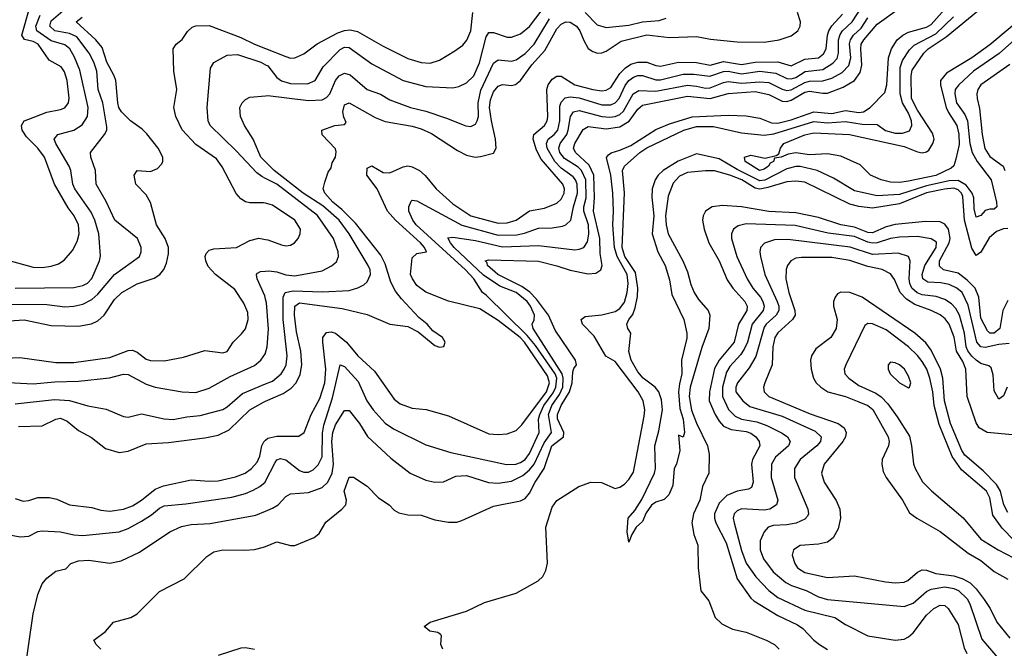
# Model space of a CAD drawing. Header units: inches. Extents: x 990535 to 1117859, y 769386 to 892122.
# Tile 402 of 656: x 1088910 to 1093274, y 794594 to 797379. Entities that reach past the tile are written whole.
import ezdxf

# ---------------------------------------------------------------- set-up
doc = ezdxf.new("R2010")
doc.units = ezdxf.units.IN
doc.header["$MEASUREMENT"] = 0
doc.layers.add('B0789', color=7, linetype='Continuous')
doc.layers.add('B0799', color=7, linetype='Continuous')

msp = doc.modelspace()

# ---------------------------------------------------------------- linework, layer by layer
at = {"layer": 'B0789', "color": 5}
for points, elevation in [([(1088770, 796337.2), (1088970, 796282.8), (1089010, 796281), (1089050, 796286.3), (1089082.4, 796297.6), (1089107.1, 796312.9), (1089143.4, 796356.6), (1089164.3, 796395.7), (1089173.4, 796430), (1089170.7, 796470), (1089151.3, 796510), (1089125.3, 796545.3), (1089063.5, 796650), (1089019.4, 796770), (1088990.4, 796810), (1088939.9, 796859.9), (1088921.2, 796890), (1088918.3, 796910), (1088929.9, 796930), (1088950, 796938.7), (1089030, 796968.4), (1089090, 796980.6), (1089110, 796989), (1089125.9, 797010), (1089129.5, 797030.5), (1089119.9, 797110), (1089107.9, 797147.9), (1089093.9, 797170), (1089040.1, 797200.1), (1088991, 797271), (1088970, 797282.7), (1088931.4, 797291.4), (1088918.9, 797310), (1088953.2, 797430)], 2880), ([(1088817.7, 796042.3), (1088930, 796048.4), (1089050, 796024.6), (1089170, 796021.2), (1089228.3, 796031.7), (1089256, 796044), (1089284, 796070), (1089330, 796139.5), (1089363.2, 796170), (1089430, 796208.3), (1089506.3, 796233.7), (1089530.4, 796249.6), (1089548.3, 796271.7), (1089560.6, 796299.4), (1089570, 796340.7), (1089569.5, 796370), (1089554.7, 796410), (1089516.9, 796470), (1089489.3, 796569.3), (1089470, 796602.6), (1089424.7, 796650), (1089417.4, 796690), (1089430, 796710.2), (1089490, 796705.6), (1089520.6, 796719.4), (1089540, 796740), (1089544.5, 796750), (1089543.8, 796770), (1089523.4, 796810), (1089473.2, 796873.2), (1089453.1, 796893.1), (1089401.1, 796930), (1089360.5, 796970), (1089349.1, 796990), (1089345.3, 797010), (1089335.3, 797110), (1089329.1, 797130), (1089296.5, 797190), (1089275.1, 797255.1), (1089247.8, 797290), (1089160.8, 797370), (1089187, 797390)], 2820), ([(1088850, 796118.4), (1089030, 796116.7), (1089110, 796106.1), (1089150, 796109.1), (1089190, 796118.1), (1089230, 796139.1), (1089256.8, 796163.2), (1089329.6, 796250.4), (1089441, 796330), (1089448.6, 796350), (1089448.8, 796370), (1089432.3, 796410), (1089330.8, 796490.8), (1089293.8, 796573.8), (1089248.8, 796650), (1089245.8, 796710), (1089224.6, 796770), (1089224.3, 796790), (1089285.7, 796870), (1089295.7, 796890), (1089295.9, 796904.1), (1089278.1, 797010), (1089257.7, 797070), (1089251.3, 797150), (1089238.7, 797190), (1089218, 797230), (1089162.4, 797302.4), (1089130, 797318.2), (1089066.2, 797330), (1089043.3, 797350), (1089050, 797373.5), (1089101.5, 797418.5)], 2840), ([(1088890, 796189.2), (1089150, 796192.7), (1089190, 796200.9), (1089210, 796211.2), (1089230, 796231.9), (1089263.4, 796310), (1089267.5, 796332.5), (1089261, 796430), (1089242.7, 796490), (1089226.4, 796526.4), (1089153.5, 796630), (1089144.8, 796650), (1089136.2, 796710), (1089128.9, 796730), (1089069.9, 796830), (1089063.2, 796850), (1089078.3, 796870), (1089150, 796888.9), (1089187.1, 796912.9), (1089209.9, 796950), (1089212.9, 796990), (1089175.7, 797155.7), (1089153.3, 797213.3), (1089132.5, 797250), (1089110, 797266.7), (1089050, 797284.8), (1088985.9, 797330), (1088981.1, 797350), (1089000.9, 797399.1)], 2860), ([(1090000, 796565.2), (1089990, 796567.9), (1089930, 796567.9), (1089910, 796572.5), (1089890, 796585.6), (1089869.1, 796609.1), (1089807.3, 796727.3), (1089782, 796762), (1089690, 796825.2), (1089630.5, 796890.5), (1089602.6, 796950), (1089592.5, 796990), (1089606.3, 797070), (1089592.8, 797150), (1089589.7, 797250), (1089602.9, 797270), (1089630, 797290.4), (1089653.6, 797326.4), (1089674.1, 797345.9), (1089690, 797351.4), (1089750, 797353), (1089890, 797300.3), (1089950.1, 797270.1), (1090000, 797250.7)], 2780), ([(1090000, 796675.3), (1089983.6, 796683.6), (1089960.3, 796700.3), (1089870, 796797.4), (1089754.8, 796910), (1089745.1, 796930), (1089740.4, 796990), (1089755.4, 797164.6), (1089770, 797188.8), (1089830, 797221.3), (1089875.2, 797224.8), (1089978.4, 797190), (1090000, 797178.9)], 2760), ([(1090000, 796748.8), (1089979.1, 796770), (1089944, 796850), (1089906.3, 796910), (1089888.2, 796950), (1089886, 796990), (1089895.8, 797010), (1089910, 797025.3), (1089930, 797035.8), (1090000, 797042.1)], 2740), ([(1088745.6, 795874.4), (1088910, 795882.5), (1089070, 795859.4), (1089150, 795860.3), (1089310, 795882.8), (1089390, 795913.3), (1089410, 795915), (1089430, 795906.2), (1089470, 795874.8), (1089490, 795869.1), (1089550, 795866.7), (1089636, 795884), (1089730, 795913.2), (1089810, 795902.9), (1089830, 795909.2), (1089855.8, 795950), (1089893.4, 795986.6), (1089910.3, 796009.7), (1089923.2, 796050), (1089921.7, 796081.7), (1089903, 796123), (1089862.9, 796182.9), (1089777.3, 796250), (1089745.4, 796285.4), (1089734.5, 796310), (1089731.6, 796330), (1089736.4, 796343.6), (1089750, 796358), (1089770, 796363.2), (1089871, 796369), (1089930, 796400.7), (1089970, 796410.2), (1090000, 796405.4)], 2780), ([(1090000, 796140.3), (1089995.9, 796155.9), (1089961.9, 796230), (1089959.3, 796250), (1089963.7, 796256.3), (1089976.8, 796263.2), (1090000, 796265.3)], 2760), ([(1088830, 795772.2), (1088970, 795764.9), (1089065, 795775), (1089170, 795776.9), (1089307.3, 795792.7), (1089370, 795807.8), (1089390, 795806.7), (1089470, 795764.6), (1089510.7, 795750.7), (1089630.6, 795730.6), (1089690, 795727.7), (1089750, 795746.7), (1089842.2, 795797.8), (1089950, 795846.9), (1089979.4, 795870), (1089999.6, 795900.4), (1090000, 795902.2)], 2760), ([(1088890, 795677.3), (1089063.8, 795696.2), (1089130, 795691.1), (1089212.4, 795667.6), (1089293.8, 795653.8), (1089370, 795620.7), (1089390, 795617.8), (1089450, 795632.4), (1089550, 795610.1), (1089590, 795606.9), (1089650, 795619.1), (1089710, 795624.6), (1089810, 795651.2), (1089830, 795663.1), (1089897.6, 795722.4), (1090000, 795764.8)], 2740), ([(1088904, 795576), (1089010, 795579.2), (1089070, 795608.6), (1089090, 795612.6), (1089120.5, 795600.5), (1089170, 795558.5), (1089228, 795528), (1089290, 795478.9), (1089350, 795461.8), (1089390, 795466.4), (1089470, 795499.5), (1089570, 795505.6), (1089730, 795526), (1089790, 795538.6), (1089838.7, 795561.3), (1089930, 795650.5), (1089990, 795684), (1090000, 795688.5)], 2720), ([(1088890, 795257.1), (1088925.3, 795245.3), (1088950, 795247.8), (1088990, 795261.1), (1089041.7, 795261.7), (1089075.1, 795255.1), (1089130.7, 795230), (1089230, 795217.8), (1089270, 795206.1), (1089310, 795201), (1089370, 795210.1), (1089410, 795224.2), (1089450, 795249.5), (1089510, 795298.1), (1089547, 795313), (1089670, 795339.7), (1089750, 795333.7), (1089790, 795336.2), (1089866, 795354), (1089909.9, 795370.1), (1089937.6, 795390), (1089962.3, 795417.7), (1089974.4, 795445.6), (1089982.6, 795490), (1089992, 795508), (1090000, 795515.2)], 2680), ([(1088857.7, 795097.7), (1088912, 795088), (1088950, 795091), (1088990, 795111), (1089010, 795113.5), (1089090, 795110.2), (1089150, 795097), (1089190, 795093.3), (1089350, 795110.1), (1089390, 795123.8), (1089450, 795156.9), (1089494.6, 795185.4), (1089530, 795215.1), (1089550, 795224.5), (1089646.5, 795233.5), (1089850, 795262.9), (1089910, 795279.4), (1089945.2, 795294.8), (1089974.1, 795310), (1089997.8, 795330), (1090000, 795334.3)], 2660), ([(1088930.3, 794470.3), (1088970, 794747), (1088990, 794831.7), (1089010, 794879.5), (1089030, 794903.8), (1089070, 794935.8), (1089114.2, 794945.8), (1089136, 794970), (1089170, 794980.8), (1089216.3, 794983.7), (1089310, 794971.2), (1089359.3, 794980.7), (1089440.8, 795019.2), (1089574.7, 795110), (1089626.9, 795133.1), (1089670, 795142.4), (1089753.4, 795146.6), (1089956, 795184), (1090000, 795201.8)], 2640), ([(1089269.7, 794590), (1089249.5, 794610), (1089238, 794630), (1089290, 794668.5), (1089326, 794710), (1089402.9, 794730), (1089430, 794746.7), (1089530, 794845.2), (1089638.5, 794901.5), (1089739.1, 795000.9), (1089770, 795021.7), (1089809.8, 795030.2), (1089908, 795028), (1089950, 795031.6), (1089990, 795041.4), (1090000, 795045.2)], 2620), ([(1089950, 794589), (1089910, 794595.9), (1089890, 794593.9), (1089790, 794561.9)], 2620)]:
    msp.add_lwpolyline(points, dxfattribs=dict(at, elevation=elevation))
at = {"layer": 'B0799', "color": 5}
for points, elevation in [([(1090000, 795334.3), (1090042.5, 795417.5), (1090050, 795428.6), (1090065.6, 795434.4), (1090090, 795428.3), (1090150, 795382.1), (1090170, 795373.5), (1090190, 795373.8), (1090210, 795384.4), (1090233.4, 795406.6), (1090250, 795442), (1090252.6, 795547.4), (1090257.5, 795582.5), (1090296, 795704), (1090330, 795848.9), (1090350, 795842), (1090410, 795776), (1090449.1, 795690), (1090475.9, 795650), (1090530, 795591.4), (1090566.7, 795566.7), (1090710, 795495.8), (1090821, 795461), (1091068, 795408), (1091109.5, 795410), (1091130, 795417), (1091150, 795430.6), (1091170, 795457.1), (1091212.9, 795550), (1091209.6, 795609.6), (1091215.3, 795630), (1091232.9, 795670), (1091274.6, 795725.4), (1091287, 795750), (1091290.5, 795790), (1091283.6, 795810), (1091195.7, 795935.7), (1091159.1, 795979.1), (1090978.2, 796158.2), (1090961.4, 796170), (1090922.7, 796230), (1090886.5, 796270), (1090667.1, 796470), (1090653.1, 796490), (1090635.4, 796530), (1090634.6, 796550), (1090644.7, 796575.3), (1090650, 796579.1), (1090670, 796576.6), (1090870, 796468.9), (1091030, 796424.4), (1091113.9, 796426.1), (1091147.4, 796432.6), (1091210, 796454.7), (1091270, 796457.2), (1091315.5, 796464.5), (1091330.9, 796470), (1091352.1, 796490), (1091364.1, 796550), (1091383, 796610), (1091381.2, 796650), (1091373.6, 796670), (1091362.7, 796682.7), (1091310, 796721.2), (1091282, 796750), (1091247.2, 796810), (1091244.3, 796830), (1091253, 796850), (1091279.1, 796870), (1091294.6, 796890), (1091303.7, 796930), (1091304.2, 796995.8), (1091310, 797013.1), (1091328.1, 797031.9), (1091350, 797036.8), (1091390, 797032.9), (1091490, 797002.1), (1091530, 797001.1), (1091550, 797009.7), (1091567.2, 797030), (1091593.4, 797086.6), (1091610, 797108.9), (1091630, 797124), (1091650, 797131.3), (1091670, 797131.3), (1091730, 797112.6), (1091750, 797112.6), (1091850, 797137.2), (1091897.8, 797137.8), (1091968.2, 797128.2), (1092030, 797149.3), (1092050, 797150.9), (1092110, 797139.1), (1092190, 797150.3), (1092262.1, 797142.1), (1092310, 797118.3), (1092330, 797116.1), (1092350, 797122.1), (1092391.3, 797148.7), (1092470, 797158.5), (1092514.1, 797185.9), (1092533, 797207), (1092539.7, 797230), (1092539.8, 797290), (1092546.4, 797313.6), (1092556.9, 797330), (1092599.3, 797370), (1092670, 797476.9)], 2660), ([(1090000, 797178.9), (1090010, 797173.8), (1090050, 797123.4), (1090070, 797107.2), (1090110, 797096.1), (1090184.9, 797095.1), (1090219, 797110), (1090255.5, 797170), (1090330, 797246.7), (1090350, 797256.9), (1090370, 797255.9), (1090470, 797183.8), (1090609.3, 797109.3), (1090710, 797083.1), (1090830, 797077.1), (1090857, 797083), (1090890, 797098.7), (1090923.1, 797130), (1090947.4, 797187.4), (1090977.3, 797302.7), (1090990, 797322.3), (1091010, 797321.5), (1091070, 797301.7), (1091090, 797300.9), (1091130, 797315.5), (1091170, 797348.1), (1091250, 797454.2)], 2760), ([(1090000, 795045.2), (1090050, 795064.7), (1090110, 795049.2), (1090130, 795049.2), (1090215.8, 795084.2), (1090237.1, 795102.9), (1090267.5, 795152.5), (1090337.6, 795210), (1090355.1, 795230), (1090358, 795250), (1090348.3, 795290), (1090370, 795351.8), (1090390, 795351.6), (1090450, 795311.3), (1090499.8, 795259.8), (1090547, 795230), (1090570, 795205.8), (1090590, 795194.6), (1090630, 795185), (1090690, 795182.9), (1090750, 795163.5), (1090810, 795152.2), (1090846.8, 795153.2), (1090870, 795159.6), (1091010, 795223.1), (1091130, 795247.1), (1091150, 795257.6), (1091170, 795281.2), (1091194, 795330), (1091234.5, 795390), (1091268.2, 795490), (1091320.7, 795530), (1091321.1, 795550), (1091293.8, 795610), (1091293.3, 795630), (1091310, 795670), (1091347.2, 795730), (1091359.1, 795770), (1091361.9, 795818.1), (1091366.3, 795833.7), (1091378, 795850), (1091373.9, 795870), (1091283.5, 796003.5), (1091253.6, 796070), (1091200.9, 796140.9), (1091170.9, 796170.9), (1091136, 796196), (1091029.5, 796250), (1090983.2, 796290), (1090981.4, 796301.4), (1090973.6, 796310), (1090990, 796314.6), (1091210, 796308.6), (1091290, 796288.8), (1091350, 796268.4), (1091430, 796252.6), (1091463.8, 796256.2), (1091485.7, 796270), (1091491, 796290), (1091483, 796343), (1091481.1, 796410), (1091453.4, 796530), (1091457.1, 796590), (1091454.3, 796690), (1091434.4, 796734.4), (1091373.2, 796790), (1091364.9, 796810), (1091370.6, 796830), (1091407.1, 796892.9), (1091430, 796904.9), (1091510, 796894.8), (1091570, 796904.6), (1091610.8, 796929.2), (1091650, 796982.9), (1091670, 797000.1), (1091870, 797040.4), (1091970, 797030), (1092050, 797051.7), (1092170, 797060), (1092230, 797046.8), (1092290, 797017.8), (1092310, 797015.8), (1092330, 797021.8), (1092390, 797057.7), (1092410, 797062), (1092470, 797052.6), (1092490, 797053.9), (1092559.6, 797080.4), (1092610, 797110.1), (1092635.7, 797144.3), (1092642.1, 797177.9), (1092637.9, 797250), (1092640.3, 797270), (1092651.6, 797290), (1092710, 797359), (1092810, 797430.1)], 2620), ([(1090786, 794590), (1090777.2, 794610), (1090779, 794650), (1090775.5, 794655.5), (1090763.2, 794663.2), (1090728, 794670), (1090702, 794690), (1090728.7, 794710), (1090890, 794758.8), (1090970, 794796), (1091110, 794838.3), (1091207.9, 794892.1), (1091228.9, 794911.1), (1091242, 794938), (1091248.8, 794971.2), (1091241.9, 795130), (1091270, 795219.5), (1091290, 795248.2), (1091388.4, 795310), (1091441.2, 795330), (1091489, 795329), (1091550, 795301.3), (1091570, 795307.8), (1091590, 795321), (1091610, 795342.3), (1091630, 795374.2), (1091678.3, 795621.7), (1091680.4, 795650), (1091673.5, 795690), (1091651.6, 795730), (1091550, 795864.9), (1091507.7, 795887.7), (1091456.2, 795976.2), (1091404.6, 796030), (1091398.9, 796050), (1091415.7, 796064.3), (1091490, 796071.4), (1091550, 796085.6), (1091570, 796098.5), (1091590, 796126.8), (1091602.6, 796170), (1091606.3, 796210), (1091602, 796250), (1091558.6, 796330), (1091545.8, 796370), (1091538.6, 796470), (1091542, 796530), (1091539.3, 796610), (1091530.8, 796690), (1091511.1, 796768.9), (1091519.6, 796780.4), (1091531.4, 796788.6), (1091570, 796800.1), (1091618.4, 796821.6), (1091730, 796892.8), (1091790, 796917.9), (1091890, 796948.9), (1092050, 796955.6), (1092130, 796953.4), (1092190, 796942.3), (1092242.4, 796922.4), (1092270, 796920), (1092330, 796934.7), (1092430, 796970.7), (1092510, 796963.7), (1092570, 796975.8), (1092630, 796966.9), (1092650, 796970.4), (1092680.2, 796990), (1092744.1, 797055.9), (1092753.7, 797090), (1092760.4, 797210), (1092774.3, 797250), (1092799.6, 797290), (1092823.9, 797310), (1092850, 797323.9), (1092930, 797345.9), (1092950, 797357.4), (1093021.7, 797438.3)], 2580), ([(1093390, 797418.4), (1093210, 797268.1), (1093130.7, 797210), (1093018.4, 797141.6), (1092991.9, 797110), (1092991.1, 797088.9), (1093017.2, 796990), (1093026.9, 796966.9), (1093063.6, 796910), (1093072.2, 796872.2), (1093073.5, 796826.5), (1093059.8, 796760.2), (1093050, 796731), (1093038.5, 796721.5), (1092970, 796688.5), (1092850, 796663.4), (1092810, 796658.1), (1092770, 796659.4), (1092728.6, 796668.6), (1092680.5, 796690), (1092635.4, 796735.4), (1092550, 796774.1), (1092490, 796784.6), (1092410, 796780.1), (1092350, 796788.2), (1092316.3, 796783.7), (1092284.7, 796770), (1092255.2, 796764.8), (1092251.6, 796750), (1092236.6, 796743.4), (1092229.1, 796730), (1092210, 796716.8), (1092189.8, 796710), (1092125.3, 796750), (1092123, 796770), (1092150, 796778.2), (1092214.7, 796765.3), (1092262.7, 796777.3), (1092275.1, 796784.9), (1092282.4, 796810), (1092296.4, 796830), (1092390, 796869), (1092430, 796877), (1092587.7, 796870), (1092830, 796816.5), (1092890, 796793.4), (1092910.4, 796789.6), (1092930, 796793.2), (1092939.4, 796800.6), (1092957.8, 796830), (1092962.7, 796850), (1092960.6, 796860.6), (1092955.5, 796875.5), (1092890, 796978.3), (1092863.1, 797030), (1092861.8, 797130), (1092865.5, 797154.5), (1092917.6, 797230), (1092936.2, 797250), (1093017.2, 797302.8), (1093213.9, 797466.1)], 2540), ([(1090000, 795688.5), (1090077, 795723), (1090113.5, 795746.5), (1090135.9, 795770), (1090153.2, 795806.8), (1090160.5, 795850), (1090156.1, 795910), (1090136.4, 795996.4), (1090127.8, 796070), (1090130, 796110), (1090150, 796124.7), (1090339, 796099), (1090450, 796073.3), (1090550, 796029.5), (1090630, 796019.7), (1090675.8, 795995.8), (1090750, 795936), (1090770, 795928.2), (1090789.6, 795930.4), (1090795.4, 795950), (1090783.5, 795970), (1090740.6, 796000.6), (1090715.6, 796030), (1090679.4, 796059.4), (1090602.2, 796142.2), (1090576.3, 796176.3), (1090555.2, 796215.2), (1090530, 796297.2), (1090510, 796335.2), (1090397.8, 796477.8), (1090338.3, 796538.3), (1090298.2, 796570), (1090261.8, 796610), (1090255.4, 796630), (1090261.7, 796658.3), (1090276.8, 796703.2), (1090290, 796722), (1090295.5, 796744.5), (1090309, 796770), (1090313.2, 796793.2), (1090310, 796806), (1090250, 796868), (1090248.7, 796890), (1090306, 796910), (1090350, 796914), (1090356.4, 796923.6), (1090346.3, 796946.3), (1090342.6, 796970), (1090350, 797001.3), (1090370, 797010.2), (1090485.8, 796945.8), (1090530, 796928.2), (1090650, 796907.6), (1090690, 796895.2), (1090734.8, 796874.8), (1090850, 796799.2), (1090890, 796778.4), (1090929.1, 796769.1), (1090952.5, 796772.5), (1091010, 796786.9), (1091022, 796810), (1091018.7, 796850), (1091000.4, 796930), (1090992.1, 796990), (1090996.5, 797023.5), (1091010, 797059.4), (1091030, 797085), (1091050, 797092.2), (1091090, 797087.9), (1091108.1, 797091.9), (1091130, 797108.7), (1091180.6, 797179.4), (1091237.3, 797242.7), (1091290, 797339), (1091310, 797359.4), (1091330, 797369.2), (1091350, 797367.7), (1091378.4, 797350), (1091392.6, 797330), (1091410, 797286.2), (1091430, 797251.8), (1091450, 797237.2), (1091470.7, 797230.7), (1091490, 797231.8), (1091510, 797239.9), (1091576.5, 797283.5), (1091690, 797311.8), (1091790, 797300.1), (1091910, 797304.9), (1091972.1, 797292.1), (1092090, 797280.6), (1092210, 797278.8), (1092275.8, 797290), (1092330, 797307.6), (1092359.5, 797330), (1092369.1, 797350), (1092371.2, 797370), (1092357.2, 797410)], 2720), ([(1090000, 797250.7), (1090090, 797215.8), (1090110, 797208.2), (1090130, 797209.2), (1090170, 797227.2), (1090227.8, 797272.2), (1090320.1, 797319.9), (1090350, 797331.5), (1090374.1, 797334.1), (1090406.5, 797326.5), (1090521.5, 797261.5), (1090630, 797207.1), (1090690, 797189), (1090730, 797185.8), (1090770, 797199.8), (1090839.1, 797240.9), (1090873.5, 797266.5), (1090892, 797288), (1090909.6, 797330), (1090917.8, 797410)], 2780), ([(1090000, 795515.2), (1090010, 795524), (1090050, 795533.8), (1090146.6, 795533.4), (1090170.2, 795549.8), (1090201.1, 795630), (1090239.8, 795700.2), (1090262.7, 795770), (1090267, 795830), (1090252.8, 795950), (1090254.2, 795970), (1090270, 795993.4), (1090290, 795995.4), (1090310, 795989.7), (1090358.7, 795950), (1090409.3, 795889.3), (1090481.8, 795821.8), (1090570, 795697.3), (1090596.3, 795676.3), (1090650, 795658.3), (1090711.7, 795651.7), (1090810, 795624.2), (1090990, 795543.6), (1091030, 795540.5), (1091070, 795544.2), (1091110, 795558.6), (1091136.2, 795583.7), (1091244.6, 795730), (1091258.3, 795770), (1091250, 795801.6), (1091147.5, 795950), (1091128.8, 795970), (1091030, 796046.2), (1090950, 796097.8), (1090810, 796131.1), (1090710, 796171.8), (1090670, 796201.7), (1090650.3, 796230), (1090642.6, 796250), (1090650, 796324.2), (1090670, 796342.3), (1090713.6, 796350), (1090704.1, 796370), (1090686.4, 796390), (1090575.8, 796490), (1090540.1, 796530), (1090494.6, 796630), (1090448.2, 796690), (1090450, 796720.4), (1090470, 796731.8), (1090521.4, 796701.4), (1090550, 796699.7), (1090610, 796727.5), (1090630, 796731.9), (1090650, 796727.5), (1090681.3, 796710), (1090707.8, 796687.8), (1090755.7, 796630), (1090830, 796563.6), (1090910, 796510.4), (1091030, 796477.3), (1091070, 796478.3), (1091109.9, 796490.1), (1091170, 796531.2), (1091235.9, 796544.1), (1091290, 796566), (1091310, 796583.5), (1091323.4, 796610), (1091325.4, 796630), (1091317.6, 796650), (1091221, 796761), (1091201, 796801), (1091185.1, 796850), (1091189.2, 796870.8), (1091236.1, 796910), (1091247.9, 796930), (1091251.1, 796950), (1091246.4, 797070), (1091252.5, 797090), (1091270, 797114.8), (1091290, 797127.9), (1091310, 797127.9), (1091371, 797090), (1091450, 797069), (1091490, 797063.3), (1091510, 797066.1), (1091530, 797078.1), (1091570, 797139.9), (1091594.6, 797165.4), (1091618.9, 797181.1), (1091650, 797191), (1091690, 797190.1), (1091730, 797175.1), (1091750, 797172.5), (1091830, 797190.6), (1091909.8, 797189.8), (1091970, 797177.5), (1092030, 797192.9), (1092110, 797180), (1092170, 797191), (1092270, 797191.5), (1092330, 797174.7), (1092390, 797203.7), (1092450, 797209.7), (1092472.9, 797227.1), (1092485, 797250), (1092490.7, 797310), (1092496.9, 797330), (1092510, 797351.6), (1092557.4, 797402.6)], 2680), ([(1090000, 795201.8), (1090030, 795214), (1090054.8, 795230), (1090090, 795266.3), (1090110, 795278.6), (1090190, 795283.7), (1090250, 795305.4), (1090275.6, 795330), (1090295.5, 795370), (1090301.2, 795410), (1090293.5, 795510), (1090298.2, 795550), (1090310, 795583.5), (1090350, 795646.9), (1090370, 795646.9), (1090415.9, 795590), (1090451.4, 795531.4), (1090555.6, 795435.6), (1090641.3, 795370), (1090710, 795339.3), (1090750, 795330.1), (1090788.6, 795331.4), (1090843.2, 795356.8), (1090890, 795359.2), (1090988.3, 795328.3), (1091030, 795325.1), (1091090, 795334.7), (1091140, 795360), (1091170, 795384.5), (1091190.8, 795409.2), (1091235.3, 795504.7), (1091267.5, 795550), (1091253.9, 795630), (1091268.3, 795670), (1091302.5, 795717.5), (1091317.6, 795750), (1091319.5, 795790), (1091314.4, 795810), (1091185.2, 796010), (1091181, 796030), (1091190.6, 796049.4), (1091191.3, 796070), (1091174.1, 796110), (1091158.8, 796130), (1091110, 796169.9), (1091038.4, 796198.4), (1090966.4, 796246.4), (1090836.3, 796370), (1090818.7, 796390), (1090808.2, 796411.8), (1090830, 796415.7), (1090930, 796401.1), (1091050, 796371.9), (1091210, 796377.9), (1091370, 796359.6), (1091390, 796361.6), (1091409.9, 796370.1), (1091426, 796394), (1091432, 796428), (1091431, 796470), (1091410.8, 796530), (1091410.8, 796550), (1091420.5, 796590), (1091418.6, 796670), (1091400.8, 796710), (1091385.3, 796725.3), (1091324.3, 796764.3), (1091304.6, 796790), (1091300.1, 796810), (1091305.5, 796830), (1091334.5, 796870), (1091341.7, 796890), (1091350.8, 796949.2), (1091363.9, 796970), (1091390, 796976.5), (1091490, 796949.2), (1091526.4, 796946.4), (1091550, 796949.8), (1091570, 796958.9), (1091586.5, 796973.5), (1091629.4, 797050.6), (1091654.9, 797065.1), (1091730, 797061.4), (1091870, 797088.4), (1091910, 797085), (1091950, 797075.7), (1091970, 797076.6), (1092030, 797100.9), (1092050, 797104.3), (1092110, 797097.3), (1092190, 797104.1), (1092230, 797100.3), (1092290, 797070.3), (1092310, 797064.9), (1092330, 797067.3), (1092390, 797100.1), (1092410, 797106.1), (1092470, 797107.5), (1092510, 797120.4), (1092555.4, 797144.6), (1092584.8, 797175.2), (1092593.7, 797210), (1092588.1, 797271.9), (1092592, 797290), (1092605.9, 797310), (1092639, 797341), (1092670, 797387.7)], 2640), ([(1090000, 797042.1), (1090010, 797043), (1090190, 797021), (1090250, 797023.1), (1090270, 797033.4), (1090284.5, 797050), (1090310, 797109.3), (1090325.3, 797130), (1090350, 797142.2), (1090374, 797134), (1090450, 797070.1), (1090508.5, 797048.5), (1090550, 797024), (1090641.7, 796990), (1090710, 796973.2), (1090802, 796942), (1090887.9, 796907.9), (1090910, 796905.7), (1090930, 796916.6), (1090938, 796930), (1090943, 796950), (1090942.1, 797010), (1090953.9, 797066.1), (1091010, 797185.5), (1091030, 797201.2), (1091090, 797195), (1091110, 797200.6), (1091150, 797229.2), (1091191, 797270), (1091257.8, 797382.2)], 2740), ([(1091416.6, 797410), (1091470, 797356.2), (1091510, 797343.8), (1091610, 797354.2), (1091670, 797369.1), (1091744.1, 797375.9), (1091775, 797385)], 2740), ([(1093319.6, 797290), (1093251.7, 797228.3), (1093137.1, 797150), (1093072.3, 797090), (1093056.4, 797070), (1093055, 797050), (1093062.4, 797010), (1093098.9, 796958.9), (1093111.3, 796931.3), (1093122.1, 796830), (1093131.8, 796790), (1093153.8, 796750), (1093215.7, 796670), (1093240.2, 796570), (1093240.9, 796550), (1093230, 796539.1), (1093210, 796539.8), (1093190, 796533.1), (1093170, 796511.1), (1093150, 796503.9), (1093140.6, 796540.6), (1093138.7, 796590), (1093131.8, 796610), (1093105.1, 796645.1), (1093070, 796665.9), (1093030, 796664.9), (1092930, 796642), (1092810, 796604.9), (1092710, 796598.1), (1092610, 796621), (1092516.9, 796676.9), (1092444.9, 796710), (1092370, 796728.9), (1092350, 796728.7), (1092310, 796717.5), (1092212.7, 796667.3), (1092190, 796664.8), (1092090, 796715.6), (1092010, 796762.5), (1091910, 796784.4), (1091828.6, 796751.4), (1091762.5, 796710), (1091740.4, 796690), (1091725.9, 796670), (1091713.7, 796630), (1091712.3, 796592.3), (1091720.5, 796510), (1091712.9, 796430), (1091739.1, 796350), (1091771.6, 796290), (1091790, 796225.5), (1091801, 796161), (1091853, 796050), (1091867.1, 795990), (1091867.5, 795967.5), (1091843.2, 795870), (1091845.2, 795810), (1091833.9, 795766.1), (1091830.7, 795730), (1091836.2, 795656.2), (1091850.7, 795609.3), (1091856.5, 795550), (1091850, 795528.7), (1091830, 795538), (1091835.8, 795470), (1091820.5, 795410), (1091810.7, 795390), (1091804.5, 795315.5), (1091786.7, 795273.3), (1091766.4, 795253.6), (1091730, 795241.6), (1091710, 795227.3), (1091686, 795194), (1091670, 795156), (1091642.8, 795130), (1091622.8, 795097.2), (1091610, 795064), (1091602.6, 795110), (1091607.4, 795170), (1091636, 795204), (1091667.4, 795252.6), (1091723.8, 795370), (1091727.7, 795390), (1091724.9, 795490), (1091743.3, 795556.7), (1091758.6, 795650), (1091754, 795694), (1091742.2, 795730), (1091726, 795750), (1091672.7, 795790), (1091650, 795818.1), (1091619.7, 795870), (1091610.6, 795909.4), (1091618.9, 795990), (1091606, 796010), (1091601.7, 796030), (1091609.3, 796050), (1091627, 796073), (1091637.9, 796102.1), (1091648.1, 796151.9), (1091649.7, 796190), (1091639.3, 796259.3), (1091592.5, 796330), (1091580.9, 796370), (1091591.2, 796611.2), (1091581.2, 796710), (1091590, 796729.1), (1091659, 796790), (1091690, 796810.4), (1091854, 796890), (1091910, 796906.1), (1091985.5, 796905.5), (1092110, 796877), (1092210, 796866.9), (1092252.5, 796872.5), (1092430, 796928.1), (1092490, 796921.5), (1092570, 796928.1), (1092644.6, 796915.4), (1092710, 796915), (1092747.3, 796887.3), (1092790, 796875.3), (1092823.4, 796876.6), (1092853.8, 796886.2), (1092864.9, 796910), (1092863.1, 796930), (1092850, 796964.2), (1092822.9, 797010), (1092812.9, 797050), (1092812.6, 797167.4), (1092822.7, 797197.3), (1092854.6, 797245.4), (1092874.3, 797265.7), (1092970, 797316.6), (1093048.8, 797391.2)], 2560), ([(1093299.1, 797180.9), (1093170.8, 797090), (1093156.8, 797070), (1093151.7, 797050), (1093153.5, 797030), (1093164.8, 796984.8), (1093175.4, 796870), (1093188.4, 796808.4), (1093210, 796772.2), (1093269.1, 796729.1), (1093276, 796710)], 2580), ([(1090000, 795764.8), (1090030, 795777.2), (1090069.3, 795810), (1090082.4, 795830), (1090090.3, 795850), (1090095.6, 795890), (1090077.3, 796050), (1090077, 796150), (1090086.3, 796170), (1090122.5, 796177.5), (1090250, 796173.1), (1090370, 796179.5), (1090409.3, 796190.7), (1090435.8, 796204.2), (1090450, 796216.9), (1090464.1, 796250), (1090462.8, 796270), (1090454.1, 796290), (1090370.9, 796430), (1090325.2, 796490), (1090253.6, 796553.6), (1090166.5, 796610), (1090038.3, 796710), (1090000, 796748.8)], 2740), ([(1093290, 796453.4), (1093270, 796451.5), (1093240.3, 796439.7), (1093207.6, 796412.4), (1093170, 796348.7), (1093150, 796334.6), (1093130, 796366.8), (1093097.6, 796490), (1093090, 796596.1), (1093084.4, 796610), (1093070, 796625.5), (1093050, 796631.9), (1093008.5, 796628.5), (1092930, 796611.2), (1092810, 796563.3), (1092690, 796543.5), (1092630, 796551.1), (1092590, 796561.8), (1092390, 796659.2), (1092350, 796664.1), (1092310, 796660.9), (1092225.4, 796634.6), (1092190, 796628.6), (1092170, 796632.1), (1092110.4, 796670), (1092058.2, 796690), (1091990, 796708.5), (1091950, 796709.6), (1091870, 796702), (1091834.7, 796685.3), (1091806, 796654), (1091783.6, 796596.4), (1091772.1, 796510), (1091775.1, 796470), (1091784.8, 796430), (1091849.7, 796310), (1091870, 796262), (1091884.9, 796204.9), (1091899.6, 796170), (1091919.2, 796139.2), (1091960.9, 796090), (1091969.6, 796069.6), (1091965.1, 796010), (1091933.4, 795926.6), (1091882.2, 795750), (1091877.7, 795710), (1091888.3, 795648.3), (1091910, 795591), (1091958.8, 795490), (1091966.5, 795453.5), (1091964.4, 795370), (1091936.3, 795310), (1091924, 795250), (1091896.7, 795190), (1091889.3, 795150), (1091897.3, 795097.3), (1091916, 795050), (1091916.5, 794950), (1091928.3, 794848.3), (1091964.2, 794804.2), (1091992, 794730), (1092022, 794702), (1092070, 794679), (1092130, 794665.5), (1092219.1, 794630), (1092255.1, 794610), (1092276.8, 794590)], 2580), ([(1090000, 796265.3), (1090013.5, 796266.5), (1090050, 796261.4), (1090090, 796247.9), (1090130, 796244.5), (1090250, 796266.8), (1090292.4, 796287.6), (1090313.6, 796306.4), (1090322.3, 796330), (1090322.1, 796350), (1090301.5, 796410), (1090230, 796511.7), (1090050.1, 796650.1), (1090000, 796675.3)], 2760), ([(1090000, 796405.4), (1090010, 796403.8), (1090070, 796380.9), (1090090, 796376.8), (1090110, 796379.7), (1090128.2, 796390), (1090144.2, 796410), (1090153.5, 796430), (1090154.2, 796450), (1090129.8, 796490), (1090030, 796557.1), (1090000, 796565.2)], 2780), ([(1093290, 796135), (1093267.3, 796090), (1093254.3, 796010), (1093230, 795989.6), (1093210, 795989.5), (1093200.2, 796000.2), (1093170, 796057), (1093160.6, 796150), (1093144.5, 796190), (1093110, 796224.8), (1093070, 796256.1), (1093004.8, 796270), (1092986.3, 796286.3), (1092987.6, 796310), (1093030.3, 796389.7), (1093034.5, 796410), (1093026.4, 796450), (1093010, 796473.4), (1092990, 796483.1), (1092925.2, 796485.2), (1092790, 796471.2), (1092750, 796460.6), (1092690, 796434.2), (1092670, 796436.2), (1092610, 796459.4), (1092549.6, 796469.6), (1092450, 796501.8), (1092350, 796523.2), (1092230, 796528.4), (1092110, 796550.2), (1092025, 796555), (1091978.7, 796550), (1091950, 796530.7), (1091939.8, 796510), (1091937, 796490), (1091944.2, 796450), (1091965.2, 796390), (1092010.1, 796310), (1092046, 796226), (1092071, 796190), (1092124.6, 796130), (1092133.7, 796110), (1092132.7, 796090), (1092095.6, 796030), (1092077.2, 795950), (1092010, 795870.3), (1091990, 795833.3), (1091966.9, 795730), (1091966.7, 795690), (1091991.9, 795630), (1092010, 795599.8), (1092030, 795578.2), (1092062.8, 795562.8), (1092130, 795553.5), (1092150, 795546.7), (1092173, 795530), (1092188.3, 795510), (1092190.7, 795490), (1092158.2, 795430), (1092152.9, 795410), (1092160.6, 795330), (1092154.3, 795305.7), (1092140.8, 795299.2), (1092090, 795290.3), (1092043.6, 795270), (1092010, 795236.2), (1091989.5, 795190), (1091989.2, 795170), (1091995.2, 795150), (1092041.6, 795061.6), (1092090, 794901.5), (1092150, 794815.6), (1092163.8, 794803.8), (1092270, 794739.3), (1092357.6, 794697.6), (1092380.8, 794680.8), (1092429.6, 794630), (1092455, 794610), (1092490, 794588.5)], 2620), ([(1093296.1, 795943.9), (1093250, 795940.4), (1093190, 795926.6), (1093169.9, 795930), (1093152.6, 795950), (1093114.5, 796114.5), (1093086.7, 796170), (1093063.9, 796190), (1093030, 796205.4), (1092993.2, 796213.2), (1092935.7, 796215.7), (1092913.2, 796230), (1092909.6, 796250), (1092922.1, 796290), (1092972.8, 796370), (1092973.3, 796393.3), (1092950, 796408.6), (1092890, 796417.9), (1092810, 796415.9), (1092770, 796409.3), (1092710.5, 796389.5), (1092690, 796388), (1092670, 796392.4), (1092610, 796418.4), (1092493.6, 796433.6), (1092347.5, 796467.5), (1092130, 796473.7), (1092095, 796465), (1092074.2, 796450), (1092065.3, 796430), (1092064.8, 796410), (1092088.8, 796330), (1092133.9, 796230), (1092159.2, 796190), (1092193, 796150), (1092204.5, 796130), (1092209.4, 796110), (1092205, 796090), (1092156.8, 796030), (1092135.4, 795950), (1092121.4, 795918.6), (1092105.5, 795894.5), (1092058, 795842), (1092042.7, 795817.3), (1092025.3, 795750), (1092024.6, 795710), (1092052.2, 795652.2), (1092081.9, 795621.9), (1092109.6, 795609.6), (1092177, 795597), (1092221.3, 795581.3), (1092290, 795546.9), (1092313.6, 795530), (1092325.1, 795510), (1092318, 795490), (1092259.3, 795440.7), (1092241.8, 795410), (1092240.8, 795350), (1092270.6, 795250), (1092264.3, 795230), (1092234.3, 795210), (1092210, 795205.1), (1092110, 795211.3), (1092090, 795203), (1092076.1, 795190), (1092072.5, 795170), (1092076.8, 795150), (1092110, 795026.5), (1092130.4, 794970.4), (1092172.5, 794910), (1092230, 794850.1), (1092270, 794818.5), (1092390, 794762.1), (1092523.5, 794730), (1092570, 794698.8), (1092670, 794649.4), (1092790, 794630.1), (1092830, 794634.3), (1092850, 794644), (1092870, 794661.8), (1092930, 794740.7), (1092961.3, 794770), (1092990, 794784.5), (1093010, 794782.7), (1093026, 794770), (1093070, 794698.7), (1093095.7, 794595.7), (1093107.6, 794570)], 2640), ([(1093286.5, 795750), (1093270, 795712.3), (1093250, 795698), (1093230, 795734), (1093225, 795805), (1093216, 795836), (1093205.4, 795845.4), (1093170, 795856.1), (1093150, 795870.8), (1093130, 795887.9), (1093112.2, 795912.2), (1093105.2, 795930), (1093098, 795990), (1093075.9, 796070), (1093059.7, 796099.7), (1093039.8, 796119.8), (1093010, 796139.5), (1092972, 796152), (1092910, 796159.3), (1092888.4, 796168.4), (1092864.8, 796190), (1092855.1, 796210), (1092852.1, 796230), (1092857.5, 796310), (1092849.8, 796330), (1092804.1, 796344.1), (1092690, 796338.2), (1092591.1, 796371.1), (1092315.3, 796404.7), (1092256.3, 796403.7), (1092210.6, 796389.4), (1092194, 796370), (1092190.1, 796350), (1092193.1, 796330), (1092212.8, 796250), (1092267.6, 796130), (1092274.5, 796110), (1092274.9, 796090), (1092263.1, 796070), (1092218.4, 796030), (1092210, 796016.4), (1092172.9, 795887.1), (1092143.3, 795836.7), (1092091.2, 795770), (1092083.5, 795750), (1092084.5, 795730), (1092114.8, 795690), (1092145.5, 795665.5), (1092290, 795622.1), (1092435.3, 795555.3), (1092462.8, 795530), (1092460.1, 795510), (1092442.5, 795490), (1092368.9, 795430), (1092344.4, 795390), (1092344.1, 795350), (1092403.5, 795210), (1092405.8, 795190), (1092401.2, 795178.8), (1092390, 795165.2), (1092351.3, 795148.7), (1092310, 795140.2), (1092250, 795138.3), (1092227.2, 795130), (1092209.4, 795110), (1092192.5, 795070), (1092192.1, 795030), (1092206.8, 794990), (1092250, 794931.8), (1092305.5, 794885.5), (1092331.3, 794871.3), (1092395.8, 794850), (1092450, 794822.3), (1092490, 794810.1), (1092830, 794778.8), (1092870, 794793.9), (1092930, 794844.7), (1092950, 794856.3), (1093010, 794865.7), (1093050, 794859.2), (1093071.2, 794850), (1093110, 794812.8), (1093122, 794790), (1093174.5, 794634.5), (1093293.7, 794493.7)], 2660), ([(1093310, 795539), (1093198.7, 795550), (1093163.4, 795570), (1093150, 795592.8), (1093109.1, 795709.1), (1093103.5, 795830), (1093090, 795864.8), (1093063, 795910), (1093052.5, 795972.5), (1093029.3, 796029.3), (1093012.7, 796052.7), (1092990, 796070.7), (1092950.4, 796090.4), (1092877, 796117), (1092840, 796140), (1092812.6, 796170), (1092788.2, 796228.2), (1092770, 796253.4), (1092732.5, 796272.5), (1092670, 796285.5), (1092590, 796312.1), (1092510, 796324.6), (1092374.9, 796325.1), (1092350, 796321.5), (1092327.6, 796310), (1092312.8, 796290), (1092307.5, 796272.5), (1092305.8, 796230), (1092318.5, 796170), (1092345.9, 796090), (1092346.9, 796070), (1092335.3, 796050), (1092270, 795991.4), (1092257.1, 795970), (1092248, 795930), (1092244.6, 795850), (1092212, 795770), (1092207, 795750), (1092209.5, 795730), (1092230, 795709.2), (1092413.1, 795633.1), (1092538.2, 795590), (1092564.5, 795570), (1092573.9, 795550), (1092569.6, 795530), (1092558.2, 795510), (1092475.7, 795410), (1092464.4, 795370), (1092475.1, 795330), (1092528.8, 795248.8), (1092544.7, 795210), (1092548.3, 795170), (1092537.6, 795122.4), (1092516.3, 795083.7), (1092490, 795063.7), (1092450, 795055.6), (1092370, 795049), (1092339.1, 795030), (1092334.1, 795005.9), (1092345.7, 794970), (1092358, 794950), (1092390.4, 794930), (1092490, 794907), (1092610, 794915.3), (1092747.8, 794887.8), (1092790, 794884.2), (1092830, 794887.4), (1092846, 794894), (1092890, 794931.1), (1092910, 794941.7), (1092930, 794939.9), (1092970, 794924.5), (1093050, 794914.5), (1093090, 794901.3), (1093123.4, 794883.4), (1093150, 794857), (1093184.6, 794810), (1093211.6, 794770), (1093240.7, 794710), (1093298.3, 794638.3)], 2680), ([(1093290, 795196), (1093272.8, 795230), (1093257.3, 795290), (1093239, 795319), (1093180.2, 795380.2), (1093098.9, 795450), (1093086.2, 795470), (1093035.8, 795590), (1093009.7, 795690), (1093001.1, 795790), (1092991.7, 795830), (1092950, 795914.9), (1092927, 795947), (1092877.3, 795990), (1092644.8, 796150), (1092590, 796169.4), (1092550, 796171.8), (1092535.3, 796164.7), (1092524.5, 796150), (1092517.7, 796130), (1092517.7, 796110), (1092533.5, 796050), (1092529, 796010), (1092506, 795970), (1092439.4, 795920.6), (1092418.9, 795890), (1092415.1, 795870), (1092418.2, 795830), (1092429.1, 795790), (1092440.4, 795770), (1092461.1, 795750), (1092492.7, 795730), (1092570, 795709.1), (1092630, 795686.3), (1092669.3, 795669.3), (1092691.8, 795651.8), (1092758.7, 795530), (1092763.3, 795510), (1092760.7, 795490), (1092732.6, 795430), (1092730.8, 795410), (1092737.7, 795377.7), (1092750.9, 795350), (1092822.6, 795250), (1092854.6, 795194.6), (1092886, 795170), (1092990, 795111.4), (1093114.5, 795014.5), (1093170, 794982.5), (1093230, 794934.2), (1093290, 794900.5)], 2720), ([(1090000, 795902.2), (1090006.7, 795930), (1090012.4, 796007.6), (1090004.3, 796124.3), (1090000, 796140.3)], 2760), ([(1093422.8, 794962.8), (1093265.4, 795125.4), (1093223.6, 795183.6), (1093210, 795261), (1093194.6, 795290), (1093085, 795385), (1093043.6, 795443.6), (1092985.1, 795585.1), (1092963.4, 795670), (1092957.3, 795730), (1092944.5, 795790), (1092930.3, 795830), (1092910, 795865), (1092890, 795890.9), (1092850, 795929), (1092750, 796005), (1092690, 796031.5), (1092670, 796032.6), (1092655.9, 796024.1), (1092572.1, 795850), (1092565, 795830), (1092568, 795810), (1092585.5, 795790), (1092630, 795758.2), (1092704.5, 795724.5), (1092727.8, 795707.8), (1092757.3, 795677.3), (1092799.9, 795619.9), (1092853.5, 795533.5), (1092863.1, 795490), (1092871.6, 795411.6), (1092878.7, 795390), (1092911.4, 795331.4), (1092951.3, 795291.3), (1093091.4, 795171.4), (1093170, 795077.3), (1093247.1, 795030), (1093315.2, 794995.2)], 2740)]:
    msp.add_lwpolyline(points, dxfattribs=dict(at, elevation=elevation))
at = {"layer": 'B0799', "color": 5, "elevation": 2760}
msp.add_lwpolyline([(1092770, 795861.6), (1092759.5, 795850), (1092759.5, 795830), (1092769, 795810), (1092810, 795769.2), (1092850, 795747), (1092854.5, 795750), (1092859.2, 795770), (1092850, 795798.7), (1092831.4, 795830), (1092809.5, 795850), (1092790, 795859.2)], close=True, dxfattribs=at)

doc.saveas('drawing.dxf')
